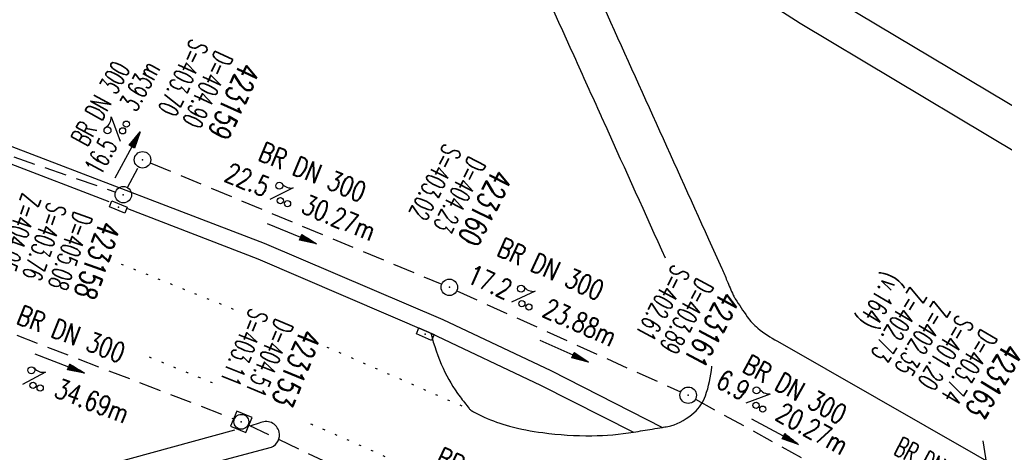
# Model space of a CAD drawing. Extents: x 450316 to 454644, y 428795 to 436505.
# Tile 317 of 324: x 452819 to 452909, y 433990 to 434029. Entities that reach past the tile are written whole.
import ezdxf
from ezdxf.enums import TextEntityAlignment as Align

# ---------------------------------------------------------------- set-up
doc = ezdxf.new("R2010")
doc.units = 0
doc.header["$LTSCALE"] = 2
doc.header["$MEASUREMENT"] = 0
for name, pattern in [('ACHSE', [5.5, 4, -0.5, 0.5, -0.5]), ('AUSGEZOGEN', [0]), ('GESTRICH-X2', [1.5, 1, -0.5]), ('PUNKTX2_STR', [0.6, 0.1, -0.5])]:
    doc.linetypes.add(name, pattern=pattern)
doc.layers.get('0').update_dxf_attribs({"linetype": 'CONTINUOUS'})
for name, color, linetype in [('20', 7, 'CONTINUOUS'), ('ACHSETOP', 1, 'ACHSE'), ('FBR', 8, 'CONTINUOUS'), ('KANAL', 7, 'GESTRICH-X2'), ('NUTZUNG', 8, 'PUNKTX2_STR'), ('PFEIL', 7, 'CONTINUOUS'), ('SCHACHTNR', 6, 'CONTINUOUS'), ('SCHSYMBOL', 7, 'CONTINUOUS'), ('TEXTO', 4, 'CONTINUOUS'), ('TEXTU', 4, 'CONTINUOUS'), ('WEG', 8, 'AUSGEZOGEN')]:
    doc.layers.add(name, color=color, linetype=linetype)
doc.styles.add('ROMANS', font='romans.shx', dxfattribs={"width": 0.8})

# ---------------------------------------------------------------- blocks, each defined once
blk = doc.blocks.new('GST')
at = {"color": 0}
blk.add_circle((0, 0), 0.75, dxfattribs=at)
blk.add_point((0, 0), dxfattribs=at)
blk = doc.blocks.new('10')
blk.add_blockref('GST', (0, 0))
blk = doc.blocks.new('PROM')
blk.add_line((1.566, 1.817), (0.019, 0.015))
for centre, radius in [((0.317, 1.51), 0.317), ((0.943, 0.291), 0.283), ((1.645, 0.287), 0.283)]:
    blk.add_circle(centre, radius)
blk.add_arc((0.992, 2.682), 1.033, 239.14139, 303.35492)
blk = doc.blocks.new('PFEIL2')
at = {"color": 0}
for p, q in [((0.88, 0.002), (-2.401, -0.012)), ((0.881, -0.271), (0.879, 0.276)), ((0.879, 0.276), (2.429, 0.009)), ((0.911, 0.27), (0.879, 0.265)), ((0.965, 0.261), (0.879, 0.246)), ((1.019, 0.252), (0.879, 0.228)), ((1.073, 0.242), (0.879, 0.209)), ((1.127, 0.233), (0.879, 0.191)), ((1.181, 0.224), (0.879, 0.172)), ((1.235, 0.214), (0.879, 0.154)), ((1.289, 0.205), (0.879, 0.135)), ((1.343, 0.196), (0.879, 0.117)), ((1.397, 0.187), (0.879, 0.098)), ((1.451, 0.177), (0.879, 0.08)), ((1.505, 0.168), (0.879, 0.061)), ((1.559, 0.159), (0.88, 0.043)), ((1.613, 0.149), (0.88, 0.024)), ((1.668, 0.14), (0.88, 0.006)), ((1.722, 0.131), (0.88, -0.013)), ((1.776, 0.121), (0.88, -0.031)), ((1.83, 0.112), (0.88, -0.05)), ((1.884, 0.103), (0.88, -0.068)), ((1.938, 0.094), (0.88, -0.087)), ((1.992, 0.084), (0.88, -0.105)), ((2.046, 0.075), (0.88, -0.124)), ((2.1, 0.066), (0.88, -0.142)), ((2.154, 0.056), (0.88, -0.161)), ((2.208, 0.047), (0.88, -0.179)), ((2.262, 0.038), (0.881, -0.198)), ((2.316, 0.029), (0.881, -0.216)), ((2.37, 0.019), (0.881, -0.235)), ((2.424, 0.01), (0.881, -0.253)), ((2.429, 0.009), (0.881, -0.271))]:
    blk.add_line(p, q, dxfattribs=at)
blk = doc.blocks.new('20')
blk.add_lwpolyline([(-0.754, -0.751), (0.754, -0.751), (0.754, 0.75), (-0.754, 0.75)], close=True)
blk.add_circle((0, 0), 0.676)
blk.add_point((0, 0))
blk = doc.blocks.new('30')
at = {"color": 0}
for p, q in [((-0.75, -0.29), (-0.75, 0.293)), ((-0.75, 0.293), (0.753, 0.293)), ((0.753, 0.293), (0.753, -0.29)), ((0.753, -0.29), (-0.75, -0.29))]:
    blk.add_line(p, q, dxfattribs=at)
blk.add_point((0, 0), dxfattribs=at)

msp = doc.modelspace()

# ---------------------------------------------------------------- linework, layer by layer
at = {"layer": 'ACHSETOP', "flags": 128}
msp.add_lwpolyline([(451271.766, 435019.042, -0.000001), (451272.365, 435018.353, -0.000032), (451272.387, 435018.328), (451288.791, 434999.463, -0.000002), (451296.993, 434990.03, 0.000007), (451305.195, 434980.597, 0.000007), (451313.397, 434971.165, -0.000007), (451321.599, 434961.732, -0.000007), (451329.801, 434952.299, 0.000007), (451338.003, 434942.866, 0.000007), (451346.205, 434933.433, -0.000007), (451354.407, 434924.001, -0.000007), (451362.609, 434914.568, 0.000011), (451370.811, 434905.135, 0.000001), (451379.013, 434895.702, 0.000001), (451387.215, 434886.27), (451403.62, 434867.404), (451420.024, 434848.539), (451436.428, 434829.674, -0.000013), (451444.63, 434820.241, 0.000007), (451452.832, 434810.808, 0.000007), (451461.034, 434801.376, -0.000007), (451469.236, 434791.943, -0.000007), (451477.438, 434782.51, 0.000007), (451485.64, 434773.077, 0.000007), (451493.842, 434763.645, -0.000007), (451502.044, 434754.212, -0.000007), (451510.246, 434744.779, 0.000007), (451518.448, 434735.346, 0.000007), (451526.65, 434725.914, -0.000007), (451534.852, 434716.481, -0.000007), (451543.054, 434707.048, 0.000011), (451551.256, 434697.615, 0.000001), (451559.458, 434688.182, 0.000001), (451567.66, 434678.75), (451584.065, 434659.884, -0.000001), (451592.267, 434650.452, -0.000001), (451600.469, 434641.019, -0.000011), (451608.671, 434631.586, 0.000013), (451616.873, 434622.153), (451633.277, 434603.288), (451649.681, 434584.423, -0.000013), (451657.883, 434574.99, 0.000007), (451666.085, 434565.557, 0.000007), (451674.287, 434556.124, -0.000007), (451682.489, 434546.692, -0.000007), (451690.691, 434537.259, 0.000006), (451698.893, 434527.826), (451715.297, 434508.961, -0.000015), (451721.01, 434502.39, 0.000008), (451726.723, 434495.82, 0.000958), (451727.518, 434494.909, 0.000181), (451731.723, 434490.114, 0.003894), (451738.179, 434482.871, 0.00247), (451748.503, 434471.583, 0.003793), (451756.233, 434463.34, 0.003129), (451765.742, 434453.478, 0.00313), (451774.532, 434444.586, 0.003132), (451783.429, 434435.81, 0.003134), (451792.435, 434427.146, 0.003132), (451801.553, 434418.591, 0.003131), (451810.774, 434410.155, 0.00313), (451820.102, 434401.832, 0.003133), (451829.541, 434393.621, 0.003138), (451839.066, 434385.542, 0.003131), (451848.69, 434377.585, 0.003125), (451858.432, 434369.733, 0.003124), (451868.271, 434362.004, 0.00313), (451878.187, 434354.413, 0.003138), (451888.199, 434346.945, 0.003133), (451898.32, 434339.593, 0.003131), (451908.525, 434332.373, 0.003131), (451918.818, 434325.282, 0.003132), (451929.206, 434318.316, 0.003136), (451939.668, 434311.489, 0.00313), (451950.209, 434304.797, 0.003123), (451960.857, 434298.223, 0.003128), (451971.589, 434291.781, 0.003137), (451982.371, 434285.491, 0.003139), (451993.235, 434279.335, 0.003133), (452004.198, 434273.303, 0.003123), (452015.227, 434267.413, 0.003125), (452026.323, 434261.665, 0.003132), (452037.503, 434256.05, 0.003138), (452048.733, 434250.584, 0.003134), (452060.02, 434245.265, 0.003122), (452071.413, 434240.069, 0.003127), (452083.62, 434234.685, 0.003578), (452094.349, 434230.124, 0.002702), (452108.409, 434224.354, 0.004189), (452117.528, 434220.758, 0.00053), (452126.341, 434217.378, 0.001569), (452129.323, 434216.249, 0.000008), (452135.115, 434214.077, -0.000025), (452140.907, 434211.904), (452164.314, 434203.123, 0.000006), (452176.018, 434198.733, -0.000007), (452187.722, 434194.343), (452211.129, 434185.563), (452234.536, 434176.783, -0.000012), (452246.24, 434172.393, 0.000007), (452257.944, 434168.002, 0.000002), (452265.746, 434165.075, 0.000001), (452281.351, 434159.222, 0.000005), (452293.055, 434154.832, -0.000007), (452304.759, 434150.442, -0.000019), (452316.463, 434146.052, 0.000015), (452328.166, 434141.661, 0.000002), (452338.097, 434137.936, 0.000001), (452351.573, 434132.881, 0.000004), (452363.277, 434128.491, -0.000006), (452374.981, 434124.101, -0.00002), (452386.684, 434119.71, 0.00002), (452398.388, 434115.32, 0.000006), (452410.092, 434110.93, -0.000004), (452421.796, 434106.54, -0.000001), (452435.272, 434101.485, -0.000002), (452445.203, 434097.76, -0.000015), (452456.906, 434093.369, 0.000019), (452468.61, 434088.979, 0.000007), (452480.314, 434084.589, -0.000006), (452492.018, 434080.199, -0.000002), (452503.721, 434075.809, 0.000002), (452515.425, 434071.419, 0.000006), (452527.129, 434067.029, -0.000007), (452538.833, 434062.639, -0.000019), (452550.536, 434058.248, 0.000015), (452562.24, 434053.858, 0.000002), (452572.171, 434050.133, 0.000001), (452585.647, 434045.078, 0.000004), (452597.351, 434040.688, -0.000006), (452609.055, 434036.298, -0.00002), (452620.758, 434031.907, 0.00002), (452632.462, 434027.517, 0.000006), (452644.166, 434023.127, -0.000004), (452655.87, 434018.737, -0.000001), (452669.346, 434013.682, -0.000002), (452679.277, 434009.957, -0.000015), (452690.981, 434005.567, 0.000014), (452702.684, 434001.176, 0.000011), (452714.388, 433996.786, -0.000001), (452726.092, 433992.396, -0.000007), (452735.031, 433989.043, -0.000005), (452748.181, 433984.11, -0.000156), (452748.221, 433984.095, -0.000005), (452749.498, 433983.615, -0.004183), (452758.692, 433980.071, -0.002721), (452772.748, 433974.429, -0.005081), (452782.771, 433970.223, -0.003908), (452795.7, 433964.522, -0.003912), (452807.05, 433959.304, -0.003907), (452818.331, 433953.902, -0.003903), (452829.522, 433948.327, -0.003904), (452840.62, 433942.58, -0.003907), (452851.631, 433936.658, -0.003909), (452862.543, 433930.568, -0.003906), (452873.352, 433924.312, -0.003899), (452884.081, 433917.876, -0.003907), (452894.713, 433911.271, -0.003917), (452905.212, 433904.518, -0.003914), (452915.606, 433897.601, -0.003904), (452925.914, 433890.505, -0.003895), (452936.108, 433883.251, -0.003902), (452946.169, 433875.853, -0.003909), (452956.117, 433868.296, -0.003904), (452965.957, 433860.575, -0.003908), (452975.671, 433852.704, -0.00391), (452985.257, 433844.687, -0.003909), (452994.717, 433836.52, -0.003908), (453004.051, 433828.203, -0.003902), (453013.251, 433819.744, -0.003901), (453022.321, 433811.14, -0.003907), (453031.261, 433802.39, -0.003913), (453040.05, 433793.514, -0.003909), (453048.995, 433784.194, -0.00418), (453057.218, 433775.343, -0.003621), (453064.799, 433766.924, -0.003001), (453073.811, 433756.645, -0.003775), (453082.931, 433745.954, -0.004894), (453089.822, 433737.587, -0.004962), (453096.584, 433729.038, -0.003805), (453105.204, 433717.738, -0.003005), (453113.364, 433706.734, -0.003643), (453119.973, 433697.569, -0.004174), (453127.227, 433687.17, -0.004295), (453134.105, 433676.947, -0.003507), (453140.018, 433667.855, -0.002688), (453147.586, 433655.895, -0.003695), (453155.363, 433643.251, -0.00538), (453160.547, 433634.47, -0.005332), (453165.53, 433625.601, -0.003667), (453172.541, 433612.577, -0.002679), (453179.095, 433600.023, -0.003501), (453183.992, 433590.355, -0.004313), (453189.196, 433579.668, -0.003909), (453194.743, 433567.786, -0.003909), (453199.853, 433556.378, -0.003909), (453204.783, 433544.892, -0.003903), (453209.809, 433532.66, -0.004384), (453214.103, 433521.695, -0.003423), (453219.661, 433506.825, -0.005955), (453222.694, 433498.219, -0.000145), (453225.568, 433489.736, -0.000252), (453227.219, 433484.852, -0.000085), (453230.064, 433476.416, -0.000405), (453230.656, 433474.653, -0.003646), (453233.571, 433465.744, 0.00217), (453238.424, 433450.758, 0.000006), (453242.327, 433438.883, -0.000007), (453246.23, 433427.008, -0.000012), (453250.132, 433415.133, 0.000009), (453254.035, 433403.258, 0.003001), (453258.01, 433391.404, -0.003002), (453261.985, 433379.55, -0.003008), (453265.815, 433367.653, 0.003009), (453269.646, 433355.757, 0.00001), (453273.549, 433343.882, -0.000019), (453277.452, 433332.007), (453285.257, 433308.257, 0.000005), (453289.16, 433296.382, -0.000004), (453293.063, 433284.507, -0.000001), (453297.412, 433271.275, -0.000001), (453300.869, 433260.756, -0.00001), (453304.771, 433248.881, 0.000008), (453308.674, 433237.006, 0.000011), (453312.577, 433225.131, -0.000004), (453316.48, 433213.256, -0.000007), (453317.957, 433208.761, -0.000002), (453324.285, 433189.506, -0.00006), (453324.748, 433188.095, 0.000004), (453325.212, 433186.684, 0.001409), (453327.806, 433178.862, 0.000842), (453332.205, 433165.794, 0.002106), (453335.59, 433155.932, 0.001506), (453340.42, 433142.182, 0.001603), (453344.587, 433130.552, 0.001566), (453348.928, 433118.674, 0.00157), (453353.282, 433106.987, 0.001563), (453357.73, 433095.275, 0.001555), (453362.245, 433083.606, 0.001558), (453366.823, 433071.988, 0.001562), (453371.477, 433060.391, 0.001561), (453376.206, 433048.816, 0.001565), (453381.007, 433037.273, 0.001565), (453385.878, 433025.763, 0.001563), (453390.82, 433014.287, 0.001561), (453395.838, 433002.832, 0.001559), (453400.927, 432991.41, 0.00156), (453406.083, 432980.028, 0.001563), (453411.315, 432968.669, 0.001565), (453416.612, 432957.354, 0.001562), (453421.976, 432946.082, 0.001558), (453427.424, 432934.813, 0.001559), (453432.943, 432923.577, 0.001564), (453438.516, 432912.409, 0.001566), (453444.163, 432901.268, 0.001564), (453449.888, 432890.145, 0.001558), (453455.356, 432879.682, 0.001394), (453461.537, 432868.025, 0.001724), (453468.567, 432854.963, 0.002516), (453473.461, 432846.052, 0.001346), (453478.156, 432837.657, 0.000835), (453485.787, 432824.152, 0.000825), (453493.393, 432810.794, 0.001335), (453498.128, 432802.562, 0.002522), (453503.255, 432793.804, 0.001723), (453510.868, 432781.051, 0.001395), (453517.698, 432769.769, 0.001557), (453523.875, 432759.701, 0.001564), (453531.451, 432747.524, 0.002105), (453537.147, 432738.516, 0.001027), (453545.205, 432725.948, 0.001523), (453550.684, 432717.498, 0.000001), (453550.839, 432717.261, 0.000124), (453550.84, 432717.259, 0.000024), (453557.597, 432706.912, -0.000007), (453564.355, 432696.566, -0.000001), (453571.19, 432686.101, 0.000005), (453578.025, 432675.635, 0.000012), (453584.861, 432665.17, -0.000012), (453591.696, 432654.704, -0.000004), (453598.531, 432644.238, 0.000004), (453605.366, 432633.773, 0.000001), (453612.202, 432623.307, -0.000001), (453619.037, 432612.841, -0.000004), (453625.872, 432602.376, 0.000003), (453632.707, 432591.91), (453646.378, 432570.979, -0.000014), (453650.935, 432564.001, -0.000007), (453660.048, 432550.047, -0.002465), (453666.815, 432539.572, 0.002471), (453673.568, 432529.119, 0.002497), (453680.467, 432518.67, -0.002488), (453687.389, 432508.185, -0.000003), (453694.224, 432497.72, 0.000006), (453701.059, 432487.254), (453714.73, 432466.322, -0.000006), (453721.565, 432455.856, 0.000006), (453728.4, 432445.391, 0.000183), (453728.474, 432445.277, -0.000027), (453728.969, 432444.521, -0.003905), (453733.992, 432436.709, -0.002472), (453741.768, 432424.267, -0.005163), (453747.303, 432415.103, -0.003867), (453754.471, 432402.736, -0.003958), (453760.534, 432391.888, -0.003913), (453766.494, 432380.818, -0.003903), (453772.248, 432369.72, -0.003904), (453777.826, 432358.535, -0.003901), (453783.485, 432346.731, -0.004288), (453788.457, 432335.909, -0.003523), (453794.251, 432322.76, -0.004762), (453798.376, 432312.962, -0.001651), (453802.105, 432303.777, -0.002689), (453804.345, 432298.119, -0.001542), (453805.535, 432295.038, -0.000893), (453807.562, 432289.711, -0.005639), (453811.068, 432280.125, -0.003891), (453815.882, 432266.138, -0.00573), (453819.492, 432254.955, -0.005082), (453823.289, 432242.262, -0.004537), (453827.3, 432227.849, -0.006762), (453829.772, 432218.119, -0.001828), (453832.339, 432207.234, -0.002855), (453833.917, 432200.252, -0.000688), (453834.588, 432197.184, -0.000614), (453835.33, 432193.746, -0.005087), (453837.353, 432183.825, -0.003463), (453840.076, 432169.201, -0.004355), (453841.882, 432158.581, -0.003298), (453844.052, 432144.521, -0.003873), (453845.959, 432130.87, -0.004703), (453847.336, 432119.601, -0.004431), (453848.679, 432106.664, -0.004859), (453849.683, 432094.847, -0.001971), (453850.759, 432079.747, -0.003754), (453851.233, 432071.814, -0.000235), (453851.272, 432071.058, -0.000154), (453851.331, 432069.903, -0.005004), (453851.76, 432059.357, -0.003657), (453852.096, 432044.916, -0.006284), (453852.131, 432034.652, -0.00442), (453851.869, 432020.065, -0.004496), (453851.355, 432005.74, -0.005961), (453850.742, 431994.946, -0.004032), (453849.635, 431980.541, -0.005521), (453848.625, 431970.038, -0.000545), (453848.175, 431965.885, -0.00099), (453847.92, 431963.599, -0.002817), (453847.082, 431956.57, -0.001743), (453845.624, 431945.22, -0.004295), (453844.128, 431934.589, -0.003233), (453841.927, 431920.496, -0.003719), (453839.898, 431908.592, -0.003474), (453837.544, 431895.884, -0.003471), (453834.928, 431882.783, -0.003984), (453832.479, 431871.403, -0.002961), (453829.251, 431857.357, -0.00403), (453826.736, 431847.072, -0.001132), (453824.957, 431840.111, -0.001603), (453823.675, 431835.205, -0.002375), (453822.368, 431830.363, -0.001541), (453820.296, 431822.917, -0.005811), (453817.744, 431814.242, -0.003321), (453813.002, 431799.15, -0.004369), (453808.955, 431786.926, -0.004589), (453804.893, 431775.36, -0.004977), (453800.134, 431762.595, -0.00596), (453795.928, 431752.024, -0.002426), (453790.614, 431739.296, -0.004094), (453787.367, 431731.794, -0.000338), (453786.71, 431730.312, -0.000388), (453786.136, 431729.023, -0.004625), (453782.634, 431721.365, -0.002368), (453775.588, 431706.507, -0.004069), (453770.201, 431695.516, -0.003863), (453764.344, 431684.031, -0.004659), (453758.242, 431672.552, -0.005048), (453752.404, 431662.068, -0.002758), (453744.856, 431648.996, -0.004203), (453739.784, 431640.488, -0.000453), (453738.552, 431638.464, -0.00049), (453737.409, 431636.595, -0.004121), (453733.364, 431630.114, -0.00246), (453726.445, 431619.347, -0.006277), (453720.589, 431610.574, -0.004581), (453712.305, 431598.731, -0.005038), (453704.604, 431588.16, -0.005528), (453697.383, 431578.675, -0.004083), (453688.218, 431567.105, -0.005886), (453681.701, 431559.207, -0.001219), (453676.737, 431553.362, -0.002238), (453674.011, 431550.197, -0.001962), (453670.562, 431546.26, -0.001297), (453665.305, 431540.337, -0.004313), (453658.171, 431532.478, -0.003182), (453648.342, 431521.973, -0.004167), (453639.222, 431512.508, -0.00462), (453630.847, 431504.116, -0.002727), (453619.912, 431493.477, -0.004271), (453612.835, 431486.781, -0.000068), (453609.879, 431484.033, -0.000648), (453609.571, 431483.747, -0.000003), (453600.643, 431475.492, -0.000005), (453594.487, 431469.799), (453576.132, 431452.827), (453557.776, 431435.854), (453539.42, 431418.881), (453521.065, 431401.909, 0.000001), (453511.887, 431393.422, 0.000001), (453502.709, 431384.936, 0.000013), (453493.531, 431376.449, -0.000013), (453484.354, 431367.963, 0), (453475.176, 431359.477, 0), (453465.998, 431350.99), (453447.643, 431334.018, 0.000001), (453438.465, 431325.531, 0.000001), (453429.287, 431317.045, 0.000013), (453420.11, 431308.558, -0.000007), (453410.932, 431300.072, -0.000004), (453403.532, 431293.229, -0.000002), (453392.576, 431283.099, -0.00001), (453383.398, 431274.613, 0.000015), (453374.22, 431266.127, 0.000014), (453365.042, 431257.64, -0.000013), (453355.865, 431249.154, 0), (453343.628, 431237.839, -0.000001), (453337.509, 431232.181), (453319.154, 431215.209, 0.000001), (453309.976, 431206.722, 0.000001), (453300.798, 431198.236, 0.000013), (453291.621, 431189.749, -0.000013), (453282.443, 431181.263, -0.000001), (453273.265, 431172.777, -0.000001), (453264.087, 431164.29), (453245.732, 431147.318), (453227.376, 431130.345), (453209.02, 431113.372, 0.000014), (453199.843, 431104.885, -0.000009), (453190.665, 431096.399, -0.000019), (453181.487, 431087.913, 0.000019), (453172.309, 431079.427, 0.000009), (453163.132, 431070.941, -0.000008), (453153.954, 431062.454), (453135.598, 431045.481, 0.000009), (453134.861, 431044.799, 0.000002), (453130.417, 431040.69, 0.002804), (453126.112, 431036.664, 0.001372), (453117.381, 431028.361, 0.005333), (453110.158, 431021.305, 0.003613), (453099.686, 431010.703, 0.004216), (453091.364, 431002.01, 0.003913), (453082.552, 430992.499, 0.00391), (453074.199, 430983.197, 0.003911), (453065.996, 430973.768, 0.003912), (453057.937, 430964.207, 0.003915), (453050.034, 430954.528, 0.00391), (453042.286, 430944.729, 0.003905), (453034.682, 430934.798, 0.003908), (453027.235, 430924.75, 0.003912), (453019.954, 430914.598, 0.003918), (453012.829, 430904.328, 0.003918), (453005.866, 430893.947, 0.003907), (452999.072, 430883.467, 0.0039), (452992.431, 430872.865, 0.003908), (452985.952, 430862.152, 0.00392), (452979.661, 430851.374, 0.00392), (452973.542, 430840.502, 0.003904), (452967.571, 430829.493, 0.003903), (452961.774, 430818.394, 0.003916), (452956.17, 430807.245, 0.00392), (452950.739, 430796.004, 0.00391), (452945.472, 430784.651, 0.003904), (452940.385, 430773.223, 0.00391), (452935.485, 430761.733, 0.003913), (452930.764, 430750.166, 0.003909), (452926.22, 430738.514, 0.003913), (452921.858, 430726.792, 0.003918), (452917.686, 430715.017, 0.003913), (452913.698, 430703.178, 0.003909), (452909.892, 430691.264, 0.003904), (452906.273, 430679.293, 0.003908), (452902.844, 430667.279, 0.003914), (452899.604, 430655.212, 0.003911), (452896.55, 430643.086, 0.003914), (452893.686, 430630.913, 0.003917), (452891.016, 430618.707, 0.003911), (452890.732, 430617.306, 0.000237), (452886.248, 430594.167, 0.007575), (452884.76, 430585.792, 0.003906), (452882.249, 430569.49)], format="xyb", dxfattribs=at)
at = {"layer": 'FBR'}
for points in [[(452878.122, 434007.399, -0.000003), (452872.673, 434019.459, -0.000065), (452872.259, 434020.376, -0.000021), (452869.791, 434025.843, 0.000009), (452864.299, 434038.009, 0.000536), (452863.124, 434040.605, 0.000398), (452861.534, 434044.099, 0.041913), (452860.833, 434045.348, 0.007959), (452856.509, 434051.518, 0.034401), (452855.086, 434053.221, 0.017795), (452852.01, 434056.207, -0.017795)], [(452871.848, 434031.723, -0.00009), (452882.049, 434009.13, -0.000764), (452883.241, 434006.477, -0.00606), (452883.721, 434005.368, 0.005067), (452884.293, 434004.041, 0.039246), (452884.476, 434003.702, 0.007719), (452885.565, 434002.073, 0.071611), (452886.537, 434001.025, 0.047766), (452888.318, 433999.846), (452910.779, 433986.999, -0.006007)], [(452724.434, 434015.911, 0.004848), (452734.521, 434015.909, 0.024197), (452738.66, 434016.149, 0.013891), (452745.813, 434017.114, 0.003385), (452750.522, 434018.087, 0.007618), (452752.605, 434018.566, 0.003401), (452759.343, 434020.271, -0.005297), (452763.674, 434021.35, -0.023391), (452768.536, 434022.269, -0.022988), (452773.548, 434022.741, -0.052333), (452777.327, 434022.527, -0.014407), (452790.794, 434019.938, -0.019987), (452793.113, 434019.324, -0.010011), (452797.66, 434017.824), (452794.1, 434024.206), (452818.07, 434016.168), (452827.408, 434012.581)], [(452856.75, 434000.587, 0.048412), (452857.86, 433997.374, 0.054617), (452859.406, 433994.786, 0.005023), (452860.236, 433993.712, 0.052282), (452860.327, 433993.618, 0.050141), (452860.629, 433993.414, 0.016649), (452861.609, 433992.928, 0.041776), (452863.897, 433992.109, 0.032753), (452866.936, 433991.51, 0.0337), (452871.415, 433991.233, 0.039637), (452875.218, 433991.556, 0.000175), (452876.919, 433991.838, 0.000318), (452877.853, 433991.994, 0.000584), (452878.051, 433992.027, 0.000203), (452878.618, 433992.124, 0.098817), (452880.73, 433993.338, 0.130698), (452881.765, 433994.878, 0.058526), (452882.336, 433997.493, 0.008016), (452882.343, 433997.569, 0.006906)], [(452838.862, 433991.744), (452821.896, 433987.088, 0.166895), (452821.332, 433986.63, 0.166895), (452821.168, 433985.923, 0.238113), (452821.712, 433985.075, 0.238113), (452822.718, 433985.009), (452842.24, 433990.183, 0.171603), (452842.825, 433990.755, 0.171603), (452842.921, 433991.568, 0.238064), (452842.217, 433992.421, 0.238064), (452841.112, 433992.361)], [(452841.112, 433992.361), (452840.33, 433992.146, 0.166895)]]:
    msp.add_lwpolyline(points, format="xyb", dxfattribs=at)
at = {"layer": 'FBR', "flags": 128}
for points in [[(452794.1, 434024.206), (452794.444, 434025.683), (452818.581, 434017.589), (452841.56, 434008.762), (452857.837, 434001.819), (452867.678, 433997.169), (452877.853, 433991.994)], [(452856.75, 434000.587), (452866.738, 433995.826), (452875.218, 433991.556)]]:
    msp.add_lwpolyline(points, dxfattribs=at)
at = {"layer": 'FBR'}
msp.add_lwpolyline([(452829.112, 434011.926), (452840.991, 434007.363), (452856.75, 434000.587)], dxfattribs=at)
at = {"layer": 'KANAL'}
for p, q in [((452796.063, 434024.469), (452828.031, 434013.438)), ((452831.188, 434016.094), (452857.75, 434005.031)), ((452829.094, 434013.844), (452830.125, 434015.719)), ((452807.813, 434004.688), (452838.781, 433992.781)), ((452859.125, 434004.438), (452879.5, 433995.219)), ((452880.844, 433994.563), (452897.281, 433985.5)), ((452840.156, 433992.188), (452874.781, 433975.781))]:
    msp.add_line(p, q, dxfattribs=at)
at = {"layer": 'NUTZUNG'}
for points in [[(452828.542, 434006.878), (452838.82, 434002.749)], [(452847.273, 433999.311), (452860.327, 433993.618)]]:
    msp.add_lwpolyline(points, dxfattribs=at)
msp.add_lwpolyline([(452836.854, 433996.039, 0.001805), (452830.789, 433998.506, 0.010049)], format="xyb", dxfattribs=at)
at = {"layer": 'NUTZUNG', "flags": 128}
msp.add_lwpolyline([(452854.767, 433988.302, -0.002041), (452853.57, 433988.86, 0.007077), (452850.21, 433990.385, 0.002299), (452844.918, 433992.669, 0.004113)], format="xyb", dxfattribs=at)
at = {"layer": 'SCHACHTNR'}
msp.add_line((452908.664, 433980.382), (452907.061, 433990.753), dxfattribs=at)
at = {"layer": 'WEG'}
for points in [[(452924.368, 434012.757), (452917.733, 434016.514), (452892.203, 434031.762), (452876.461, 434041.859)], [(452874.598, 434038.954), (452890.386, 434028.827), (452915.998, 434013.53), (452922.557, 434009.816)]]:
    msp.add_lwpolyline(points, dxfattribs=at)

# ---------------------------------------------------------------- block references
at = {"layer": '20'}
for p, rotation in [((452828.275, 434012.071), 338.2314503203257), ((452856.23, 434000.482), 336.0709512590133)]:
    msp.add_blockref('30', p, dxfattribs=dict(at, rotation=rotation))
at = {"layer": 'PFEIL'}
for p, rotation in [((452829.088, 434016.794), 61.12490000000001), ((452844.071, 434009.64), 337.434), ((452868.899, 433998.926), 335.6748), ((452822.928, 433997.8), 338.9352), ((452888.102, 433991.601), 331.1139)]:
    msp.add_blockref('PFEIL2', p, dxfattribs=dict(at, rotation=rotation))
at = {"layer": 'SCHSYMBOL'}
for name, p, rotation in [('10', (452830.48, 434016.371), 335.0636), ('10', (452828.728, 434013.194), 335.0802999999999), ('10', (452858.43, 434004.756), 333.0564), ('10', (452880.191, 433994.919), 331.4757000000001), ('20', (452839.475, 433992.498), 337.7213008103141)]:
    msp.add_blockref(name, p, dxfattribs=dict(at, rotation=rotation))
at = {"layer": 'TEXTU'}
for p, rotation in [((452828.457, 434018.044), 61.12490000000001), ((452842.058, 434012.738), 337.434), ((452864.057, 434003.384), 335.6748), ((452819.516, 433995.899), 338.9352), ((452885.404, 433994.197), 331.1139)]:
    msp.add_blockref('PROM', p, dxfattribs=dict(at, rotation=rotation))

# ---------------------------------------------------------------- texts
at = {"layer": 'SCHACHTNR', "style": 'ROMANS'}
for s, height, rotation, width, p in [('S=403.70', 1.8, 245.0636, 0.6, (452834.888, 434027.499)), ('D=404.90', 1.8, 245.0636, 0.6, (452837.138, 434026.437)), ('423159', 2, 245.0636, 0.7, (452839.419, 434025.374)), ('S=403.02', 1.8, 243.0564, 0.6, (452857.966, 434017.938)), ('D=404.23', 1.8, 243.0564, 0.6, (452860.216, 434016.813)), ('423160', 2, 243.0564, 0.7, (452862.435, 434015.657)), ('Z=404.05', 1.8, 250.52278, 0.6, (452819.55, 434013.427)), ('S=403.76', 1.8, 250.52278, 0.6, (452821.888, 434012.614)), ('D=405.08', 1.8, 250.52278, 0.6, (452824.26, 434011.773)), ('423158', 2, 250.52278, 0.7, (452826.601, 434010.929)), ('S=402.61', 1.8, 241.4757, 0.6, (452878.812, 434006.918)), ('(v.164)', 1.8, 239.3104, 0.6, (452898.319, 434006.213)), ('D=403.89', 1.8, 241.4757, 0.6, (452881, 434005.73)), ('423161', 2, 241.4757, 0.7, (452883.219, 434004.543)), ('Z=402.73', 1.8, 239.3104, 0.6, (452900.449, 434004.895)), ('Z=402.35', 1.8, 239.3104, 0.6, (452902.606, 434003.613)), ('S=403.11', 1.8, 247.7213, 0.6, (452840.292, 434002.955)), ('D=404.51', 1.8, 247.7213, 0.6, (452842.611, 434002.016)), ('S=401.20', 1.8, 239.3104, 0.6, (452904.731, 434002.332)), ('423153', 2, 247.7213, 0.7, (452844.93, 434001.078)), ('D=403.74', 1.8, 239.3104, 0.6, (452906.887, 434001.082)), ('423163', 2, 239.3104, 0.7, (452909.043, 433999.801))]:
    msp.add_text(s, height=height, rotation=rotation, dxfattribs=dict(at, width=width)).set_placement(p)
at = {"layer": 'TEXTO', "style": 'ROMANS'}
for s, rotation, width, p in [('BR DN 300', 61.1249, 0.6, (452827.426, 434021.061)), ('BR DN 300', 337.434, 0.75, (452845.617, 434014.428)), ('BR DN 300', 335.6748, 0.75, (452867.29, 434005.603)), ('BR DN 300', 338.9352, 0.75, (452823.656, 433999.656)), ('BR DN 300', 331.1139, 0.75, (452889.471, 433994.669)), ('BR DN 400', 332.3855, 0.6, (452902.447, 433987.7)), ('BR DN 300', 334.6659, 0.75, (452861.673, 433986.448))]:
    msp.add_text(s, height=1.8, rotation=rotation, dxfattribs=dict(at, width=width)).set_placement(p, align=Align.CENTER)
at = {"layer": 'TEXTU', "style": 'ROMANS'}
for s, rotation, width, p in [('3.63m', 61.1249, 0.6, (452829.902, 434020.663)), ('16.5', 61.1249, 0.6, (452826.683, 434014.851)), ('22.5', 337.434, 0.75, (452837.822, 434014.503)), ('30.27m', 337.434, 0.75, (452844.822, 434011.597)), ('17.2', 335.6748, 0.75, (452859.891, 434005.256)), ('23.88m', 335.6748, 0.75, (452866.797, 434002.162)), ('6.9', 331.1139, 0.75, (452882.583, 433995.751)), ('34.69m', 338.9352, 0.75, (452822.313, 433994.813)), ('20.27m', 331.1139, 0.75, (452888.021, 433992.751))]:
    msp.add_text(s, height=1.8, rotation=rotation, dxfattribs=dict(at, width=width)).set_placement(p)

doc.saveas('drawing.dxf')
